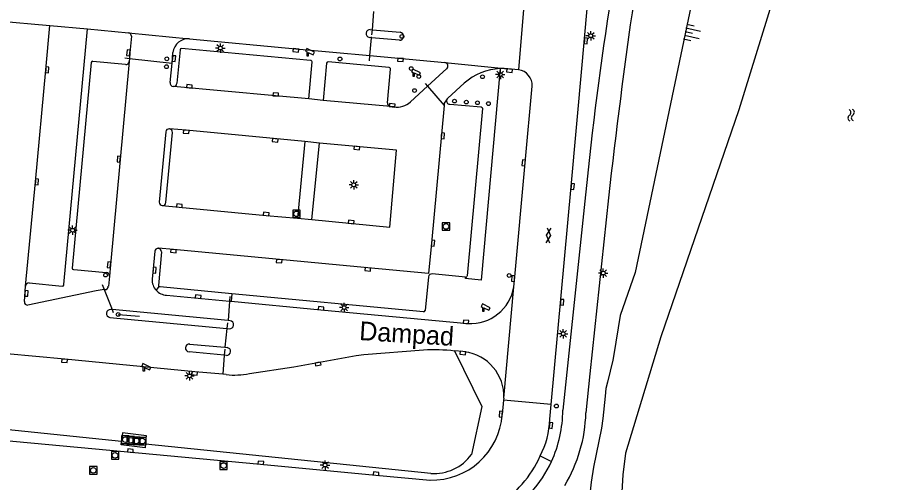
# Model space of a CAD drawing. Extents: x 132994 to 136000, y 393499 to 395512.
# Drawn here: x 133368.9 to 133485.2, y 394307.9 to 394370 of the extents above; entities that cross this region are included whole.
import ezdxf

# ---------------------------------------------------------------- set-up
doc = ezdxf.new("R2010")
doc.units = 0
for name, color, linetype in [('gg-anno-openbare ruimte label', 7, 'Continuous'), ('gg-knt-verharding', 7, 'Continuous'), ('gg-knt-verharding nz', 7, 'Continuous'), ('gg-kntw-bovenkant insteek waterloop', 7, 'Continuous'), ('gg-kntw-waterlijn', 7, 'Continuous'), ('gg-kwrk-betonelement', 7, 'Continuous'), ('gt-grn-groengrens', 7, 'Continuous'), ('gt-grn-weggrens', 7, 'Continuous'), ('gt-grn-weggrens revisie', 7, 'Continuous'), ('gt-knt-slagboom', 7, 'Continuous'), ('gt-knt-waarschuwingshek', 7, 'Continuous'), ('gt-symb-afsluitpaal', 7, 'Continuous'), ('gt-symb-camera', 7, 'Continuous'), ('gt-symb-gesloten verharding', 7, 'Continuous'), ('gt-symb-kolk', 7, 'Continuous'), ('gt-symb-lichtmast', 7, 'Continuous'), ('gt-symb-rioolschacht', 7, 'Continuous'), ('gt-symb-talud symbool', 7, 'Continuous'), ('gt-symb-verkeersbordpaal', 7, 'Continuous'), ('gt-symb-verkeersregelinstallatiepaal', 7, 'Continuous'), ('gt-symb-watersymbool', 7, 'Continuous')]:
    doc.layers.add(name, color=color, linetype=linetype)

# ---------------------------------------------------------------- blocks, each defined once
blk = doc.blocks.new('gt0-WA')
at = {"layer": 'gt-symb-watersymbool'}
for centre, start, end in [((-0.32, 0.02), 28.0725, 151.9275), ((0.43, 0.42), 208.0725, 331.9275), ((-0.32, -0.43), 28.0725, 151.9275), ((0.43, -0.03), 208.0725, 331.9275)]:
    blk.add_arc(centre, 0.425, start, end, dxfattribs=at)
blk = doc.blocks.new('gt0-GESVH1')
at = {"layer": 'gt-symb-gesloten verharding'}
for p, q in [((-0.99, -0.26), (0.01, 0.24)), ((0.01, -0.26), (-0.99, 0.24)), ((0.01, 0.24), (1.01, -0.26)), ((1.01, 0.24), (0.01, -0.26))]:
    blk.add_line(p, q, dxfattribs=at)
blk = doc.blocks.new('gt0-KOLK')
at = {"layer": 'gt-symb-kolk'}
blk.add_lwpolyline([(0, 0), (0.37, 0), (0.37, 0.4), (-0.38, 0.4), (-0.38, 0), (0, 0)], dxfattribs=at)
blk = doc.blocks.new('gt0-LMAST')
at = {"layer": 'gt-symb-lichtmast'}
for p, q in [((-0.18, 0.17), (-0.45, 0.44)), ((0, 0.25), (0, 0.62)), ((0.17, 0.17), (0.44, 0.44)), ((-0.25, 0), (-0.63, 0)), ((-0.18, -0.18), (-0.45, -0.45)), ((0, -0.25), (0, -0.63)), ((0.44, -0.45), (0.17, -0.18)), ((0.25, 0), (0.62, 0))]:
    blk.add_line(p, q, dxfattribs=at)
blk.add_circle((0, 0), 0.25, dxfattribs=at)
blk = doc.blocks.new('gt0-TALUD_1')
at = {"layer": 'gt-symb-talud symbool'}
for p, q in [((-1, -1), (-1, 0)), ((-0.5, -2), (-0.5, 0)), ((0, -1), (0, 0)), ((0.5, -2), (0.5, 0)), ((1, -1), (1, 0))]:
    blk.add_line(p, q, dxfattribs=at)
blk = doc.blocks.new('gt0-APAAL')
at = {"layer": 'gt-symb-afsluitpaal'}
blk.add_circle((0, 0), 0.25, dxfattribs=at)
blk = doc.blocks.new('gt0-VIPAAL')
at = {"layer": 'gt-symb-verkeersregelinstallatiepaal'}
blk.add_circle((0, 0), 0.25, dxfattribs=at)
blk = doc.blocks.new('gt0-VPAAL')
at = {"layer": 'gt-symb-verkeersbordpaal'}
blk.add_circle((0, 0), 0.25, dxfattribs=at)
blk = doc.blocks.new('gt0-CAMERA')
at = {"layer": 'gt-symb-camera'}
for points in [[(0.07, 0.48), (0.75, 0.16), (0.92, 0.51), (-0.12, 1), (-0.28, 0.65), (-0.07, 0.55)], [(0.07, 0.48), (0.07, 0), (-0.07, 0), (-0.07, 0.55)]]:
    blk.add_lwpolyline(points, dxfattribs=at)
blk = doc.blocks.new('gt0-RS')
at = {"layer": 'gt-symb-rioolschacht'}
blk.add_lwpolyline([(-0.5, -0.5), (0.5, -0.5), (0.5, 0.5), (-0.5, 0.5)], close=True, dxfattribs=at)
blk.add_circle((0, 0), 0.375, dxfattribs=at)

msp = doc.modelspace()

# ---------------------------------------------------------------- linework, layer by layer
at = {"layer": 'gg-knt-verharding'}
for p, q in [((133436.96, 394377.14), (133435.79, 394363.02)), ((133444.46, 394365.68), (133445.14, 394373.14)), ((133375.06, 394334.36), (133378.2, 394368.46)), ((133378.2, 394368.46), (133383.68, 394367.95)), ((133415.97, 394368.39), (133416.26, 394368.36)), ((133416.26, 394368.36), (133419.96, 394368.02)), ((133416.15, 394367.3), (133415.87, 394367.33)), ((133419.87, 394366.97), (133416.15, 394367.3)), ((133389.51, 394363.92), (133389.63, 394365.33)), ((133390.58, 394365.68), (133390.16, 394361.21)), ((133408.01, 394364.27), (133390.78, 394365.86)), ((133444.27, 394363.69), (133444.46, 394365.68)), ((133378.72, 394363.98), (133376.19, 394336.57)), ((133383.31, 394363.72), (133378.93, 394364.14)), ((133383.82, 394364.54), (133383.79, 394364.11)), ((133407.76, 394359.14), (133408.2, 394364.06)), ((133418.51, 394363.3), (133410.35, 394364.06)), ((133415.94, 394364.91), (133425.94, 394363.97)), ((133389.26, 394361.31), (133389.51, 394363.92)), ((133410.15, 394363.89), (133409.71, 394358.94)), ((133418.27, 394358.61), (133418.69, 394363.11)), ((133426.2, 394363.17), (133423.62, 394360.81)), ((133435.79, 394363.02), (133434.36, 394363.15)), ((133389.68, 394360.79), (133389.66, 394360.79)), ((133423.62, 394360.81), (133421.34, 394358.73)), ((133428.53, 394361.23), (133426.32, 394359.21)), ((133409.71, 394358.94), (133407.76, 394359.14)), ((133419.13, 394358.06), (133418.68, 394358.11)), ((133388.66, 394354.75), (133387.78, 394345.37)), ((133389.17, 394355.13), (133389.14, 394355.13)), ((133388.69, 394345.31), (133389.56, 394354.65)), ((133407.24, 394353.43), (133406.28, 394343.21)), ((133409.18, 394353.24), (133407.24, 394353.43)), ((133408.19, 394343.03), (133409.18, 394353.24)), ((133444.73, 394346.33), (133441.69, 394317.61)), ((133447.8, 394345.94), (133445.32, 394322.46)), ((133406.28, 394343.21), (133408.19, 394343.03)), ((133387.2, 394338.82), (133386.86, 394335.07)), ((133387.69, 394339.2), (133387.67, 394339.2)), ((133376.37, 394336.37), (133380.72, 394335.99)), ((133381.14, 394335.5), (133381, 394334.14)), ((133423.76, 394335.38), (133423.3, 394330.91)), ((133428.7, 394335.33), (133424.25, 394335.78)), ((133435.16, 394334.08), (133435.23, 394334.91)), ((133369.79, 394332.09), (133369.94, 394334.16)), ((133370.43, 394334.58), (133374.85, 394334.17)), ((133387.76, 394334.11), (133387.38, 394333.61)), ((133433.82, 394319.2), (133435.16, 394334.08)), ((133380.52, 394333.71), (133380.42, 394333.7)), ((133388.77, 394332.95), (133397.2, 394332.16)), ((133397.48, 394333.14), (133397.39, 394332.14)), ((133423.09, 394330.74), (133397.48, 394333.14)), ((133397.2, 394332.16), (133397.39, 394332.14)), ((133381.5, 394331.02), (133381.33, 394331.03)), ((133396.99, 394329.55), (133381.5, 394331.02)), ((133381.22, 394329.98), (133396.83, 394328.5)), ((133397.26, 394329.52), (133396.99, 394329.55)), ((133396.83, 394328.5), (133397.14, 394328.47)), ((133391.86, 394326.43), (133396.55, 394325.99)), ((133396.55, 394325.99), (133396.86, 394325.96)), ((133396.48, 394324.95), (133391.78, 394325.37)), ((133396.77, 394324.92), (133396.48, 394324.95)), ((133396.75, 394322.35), (133396.29, 394322.39)), ((133445.32, 394322.46), (133444.77, 394317.23)), ((133433.79, 394318.95), (133433.61, 394317.03)), ((133433.82, 394319.2), (133433.79, 394318.95)), ((133439.98, 394316.39), (133440.16, 394318.36)), ((133438.68, 394311.5), (133440.18, 394310.76))]:
    msp.add_line(p, q, dxfattribs=at)
for points in [[(133384.1, 394367.48), (133383.88, 394365.26), (133383.82, 394364.54)], [(133391.85, 394367.14), (133406.04, 394365.81), (133415.94, 394364.91)], [(133433.33, 394363.18), (133430.81, 394334.94), (133428.69, 394335.18), (133428.7, 394335.33)], [(133434.36, 394363.15), (133433.84, 394363.18), (133433.33, 394363.18)], [(133440.16, 394318.36), (133442.81, 394347.45), (133444.27, 394363.69)], [(133435.23, 394334.91), (133436.66, 394350.6), (133437.61, 394360.82)], [(133426.32, 394359.21), (133426.24, 394359.12), (133426.18, 394359.02)], [(133426.59, 394358.42), (133430.77, 394358.08), (133430.91, 394357.99), (133430.95, 394357.86), (133428.92, 394335.51)], [(133388.09, 394338.73), (133387.71, 394334.25), (133387.72, 394334.17), (133387.76, 394334.11)], [(133397.48, 394333.14), (133387.9, 394334.04), (133387.82, 394334.06), (133387.76, 394334.11)], [(133380.42, 394333.7), (133379.37, 394333.53), (133370.24, 394331.62)], [(133397.39, 394332.14), (133409.39, 394331), (133429, 394329.17)], [(133396.29, 394322.39), (133392.53, 394322.73), (133375.17, 394324.39), (133355.77, 394326.18), (133344.38, 394327.26)], [(133399.83, 394322.48), (133405.79, 394323.39), (133414.11, 394324.89), (133415.11, 394325.03), (133423.1, 394325.64)], [(133428.58, 394325.39), (133428.36, 394325.42), (133427.25, 394325.5)], [(133345.53, 394315.58), (133346.15, 394315.52), (133401.34, 394310.39), (133416.74, 394308.94), (133423.96, 394308.28)]]:
    msp.add_lwpolyline(points, dxfattribs=at)
for centre, radius, start, end in [((133887.17, 394302.37), 444.63, 170.8852, 174.3261), ((134216.41, 394260.49), 773.35, 171.68885, 173.65583), ((133383.63, 394367.49), 0.464, 358.886, 84.2904), ((133415.94, 394367.86), 0.531, 86.6482, 262.3279), ((133419.91, 394367.49), 0.528, 265.6185, 83.8354), ((133391.68, 394365.08), 2.07, 85.3569, 173.0191), ((133390.77, 394365.66), 0.196, 86.6901, 174.6497), ((133378.91, 394363.96), 0.189, 84.148, 173.6426), ((133383.35, 394364.17), 0.447, 265.2782, 353.0532), ((133408.01, 394364.08), 0.19, 356.3151, 90.1781), ((133410.35, 394363.86), 0.203, 90.0872, 172.325), ((133418.52, 394363.13), 0.17, 350.6512, 93.8672), ((133425.89, 394363.51), 0.463, 311.3515, 83.5909), ((133433.62, 394355.55), 7.63, 92.1811, 131.8655), ((133435.53, 394360.95), 2.08, 356.1971, 82.9518), ((133389.71, 394361.24), 0.454, 171.7705, 263.9641), ((133389.71, 394361.24), 0.455, 265.9633, 355.4332), ((133418.72, 394358.56), 0.452, 174.0696, 264.2828), ((133419.51, 394360.79), 2.76, 262.1436, 311.5645), ((133426.6, 394358.87), 0.442, 160.1758, 269.1037), ((133389.11, 394354.68), 0.452, 86.6587, 171.3373), ((133389.11, 394354.68), 0.451, 355.8529, 81.874), ((133388.24, 394345.36), 0.458, 178.7872, 266.6214), ((133388.24, 394345.36), 0.462, 266.9338, 353.1657), ((133387.64, 394338.75), 0.447, 86.544, 172.2469), ((133387.64, 394338.75), 0.448, 356.647, 83.4649), ((133376.38, 394336.56), 0.197, 176.9374, 265.7082), ((133380.69, 394335.54), 0.453, 354.8163, 85.206), ((133388.88, 394334.97), 2.03, 177.1412, 222.0918), ((133424.2, 394335.34), 0.443, 83.2224, 174.3236), ((133428.72, 394335.52), 0.195, 264.7994, 355.5521), ((133370.41, 394334.1), 0.476, 87.6512, 173.1859), ((133374.87, 394334.36), 0.196, 263.7869, 357.7194), ((133380.58, 394334.12), 0.415, 260.5958, 1.6921), ((133429.37, 394335.02), 5.86, 266.3562, 350.7884), ((133388.88, 394334.97), 2.03, 222.1384, 266.9826), ((133370.21, 394332.04), 0.423, 173.722, 274.5381), ((133381.28, 394330.5), 0.533, 84.6533, 262.7376), ((133423.1, 394330.95), 0.208, 268.172, 347.8043), ((133397.19, 394329), 0.532, 264.6123, 82.7668), ((133391.82, 394325.9), 0.532, 85.6217, 265.5396), ((133396.81, 394325.44), 0.521, 264.7708, 84.6511), ((133424.32, 394299.83), 25.83, 83.4988, 92.7205), ((133427.86, 394319.47), 5.96, 357.4207, 83.0179), ((133397.82, 394333.25), 10.96, 264.3968, 280.5824), ((133425.27, 394317.63), 16.42, 335.2715, 359.9331), ((133424.23, 394317.68), 9.4, 268.315, 356.0366), ((133427.63, 394317.05), 12.37, 333.3314, 356.9428), ((133425.17, 394317.73), 19.61, 328.7903, 358.5386), ((133424.35, 394318.05), 15.76, 302.736, 335.4353), ((133425.27, 394317.62), 16.42, 300.7811, 335.2786)]:
    msp.add_arc(centre, radius, start, end, dxfattribs=at)
at = {"layer": 'gg-knt-verharding nz'}
for p, q in [((133373.17, 394368.94), (133378.2, 394368.46)), ((133418.68, 394358.11), (133409.71, 394358.94))]:
    msp.add_line(p, q, dxfattribs=at)
for points in [[(133369.94, 394334.16), (133371.25, 394348.08), (133372.63, 394363.01), (133373.17, 394368.94)], [(133383.79, 394364.11), (133381.29, 394336.99), (133381.14, 394335.5)], [(133407.76, 394359.14), (133403.34, 394359.52), (133389.68, 394360.79)], [(133425.83, 394358.25), (133424.16, 394339.9), (133423.76, 394335.85), (133415.65, 394336.59), (133389.7, 394339.03), (133387.69, 394339.2)], [(133426.18, 394359.02), (133425.86, 394358.56), (133425.83, 394358.25)], [(133407.24, 394353.43), (133391.41, 394354.94), (133389.17, 394355.13)], [(133408.19, 394343.03), (133418.58, 394342.02), (133419.5, 394352.31), (133409.18, 394353.24)], [(133388.21, 394344.9), (133390.47, 394344.7), (133402.07, 394343.58), (133406.28, 394343.21)]]:
    msp.add_lwpolyline(points, dxfattribs=at)
at = {"layer": 'gg-kntw-bovenkant insteek waterloop'}
for points in [[(133464.89, 394390.75), (133462.74, 394390.38), (133451.34, 394335.96), (133449.36, 394330.22), (133448.51, 394325.05), (133448.36, 394324.28), (133447.64, 394321.36)], [(133447.64, 394321.36), (133447.46, 394320.48), (133447.33, 394319.49), (133447.06, 394316.5), (133446.88, 394315.21), (133445.8, 394309.99), (133445.48, 394308.02), (133445.26, 394305.98), (133445.17, 394303.98), (133445.22, 394301.4), (133445.29, 394300.4), (133445.42, 394299.41), (133445.63, 394298.36), (133445.92, 394297.41)]]:
    msp.add_lwpolyline(points, dxfattribs=at)
at = {"layer": 'gg-kntw-waterlijn'}
msp.add_lwpolyline([(133473.9, 394382.43), (133472.78, 394382.19), (133465.21, 394357.68), (133454.77, 394327.4), (133450.06, 394311.86), (133449.7, 394308.96), (133449.39, 394303.74), (133449.4, 394301.3), (133450.3, 394297.12), (133451.78, 394292.53), (133453.42, 394288.86), (133455.09, 394286.47), (133458.94, 394280.67), (133461.73, 394277.65), (133466.24, 394274.18), (133471.21, 394271.91), (133479.11, 394270.05), (133482.37, 394269.42), (133492.7, 394266.97)], dxfattribs=at)
at = {"layer": 'gg-kwrk-betonelement'}
for points in [[(133385.98, 394313.1), (133386.11, 394314.16), (133382.91, 394314.56), (133382.77, 394313.43)], [(133385.98, 394313.1), (133385.91, 394312.57), (133382.71, 394312.97), (133382.77, 394313.43)]]:
    msp.add_lwpolyline(points, dxfattribs=at)
at = {"layer": 'gt-grn-groengrens'}
msp.add_line((133385.98, 394313.1), (133424.06, 394309.18), dxfattribs=at)
for points in [[(133382.77, 394313.43), (133348.29, 394316.99), (133343.05, 394317.92), (133339.16, 394320.14), (133334.74, 394326.32), (133332.48, 394331.35)], [(133427.25, 394325.5), (133430.86, 394318.1), (133429.49, 394311.7)]]:
    msp.add_lwpolyline(points, dxfattribs=at)
msp.add_arc((133424.53, 394315.28), 6.12, 265.6178, 324.2426, dxfattribs=at)
at = {"layer": 'gt-grn-weggrens'}
for p, q in [((133365.47, 394369.61), (133373.17, 394368.94)), ((133383.68, 394367.95), (133391.85, 394367.14)), ((133425.94, 394363.97), (133434.36, 394363.15))]:
    msp.add_line(p, q, dxfattribs=at)
at = {"layer": 'gt-grn-weggrens revisie'}
msp.add_line((133440.16, 394318.36), (133433.79, 394318.95), dxfattribs=at)
at = {"layer": 'gt-knt-slagboom'}
for p, q in [((133416.26, 394368.36), (133416.45, 394370.78)), ((133416.21, 394367.68), (133416.26, 394368.36)), ((133415.94, 394364.91), (133416.15, 394367.3)), ((133416.15, 394367.3), (133416.15, 394367.4)), ((133383.21, 394364.6), (133383.82, 394364.54)), ((133383.82, 394364.54), (133389.51, 394363.92)), ((133415.88, 394364.22), (133415.94, 394364.91)), ((133423.3, 394361.18), (133423.62, 394360.81)), ((133423.62, 394360.81), (133425.83, 394358.25)), ((133380.16, 394334.35), (133380.42, 394333.7)), ((133380.42, 394333.7), (133381.5, 394331.02)), ((133397.24, 394332.77), (133397.2, 394332.16)), ((133397.2, 394332.16), (133396.99, 394329.55)), ((133381.5, 394331.02), (133381.65, 394330.65)), ((133396.91, 394329.26), (133396.83, 394328.5)), ((133396.83, 394328.5), (133396.55, 394325.99)), ((133396.54, 394325.75), (133396.48, 394324.95)), ((133396.48, 394324.95), (133396.29, 394322.39))]:
    msp.add_line(p, q, dxfattribs=at)
at = {"layer": 'gt-knt-waarschuwingshek'}
msp.add_line((133382.3, 394330.37), (133385.14, 394330.16), dxfattribs=at)

# ---------------------------------------------------------------- block references
at = {"layer": 'gt-symb-afsluitpaal'}
for p in [(133388.8, 394364.48), (133388.76, 394363.43), (133421.45, 394363.18), (133422.46, 394362.12), (133427.23, 394358.84), (133428.81, 394358.71), (133430.29, 394358.62), (133431.76, 394358.5)]:
    msp.add_blockref('gt0-APAAL', p, dxfattribs=at)
at = {"layer": 'gt-symb-camera'}
for p in [(133407.61, 394364.84), (133421.77, 394362.12), (133431.07, 394330.77), (133385.74, 394322.81)]:
    msp.add_blockref('gt0-CAMERA', p, dxfattribs=at)
at = {"layer": 'gt-symb-gesloten verharding', "rotation": 84.77963836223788}
msp.add_blockref('gt0-GESVH1', (133439.77, 394340.91), dxfattribs=at)
at = {"layer": 'gt-symb-kolk'}
for p, rotation in [((133444.57, 394366.9), -95.22036163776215), ((133383.88, 394365.26), 84.36648958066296), ((133406.04, 394365.81), 174.66601980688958), ((133389.57, 394364.52), -95.49618666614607), ((133420.03, 394364.54), 174.7800014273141), ((133372.63, 394363.01), -95.28502197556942), ((133434.59, 394363.11), 172.83093924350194), ((133391.81, 394360.6), -5.342015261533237), ((133403.34, 394359.52), -4.944575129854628), ((133418.9, 394358.09), -6.185136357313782), ((133391.41, 394354.94), 175.2417192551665), ((133403.29, 394353.81), 174.54474898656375), ((133425.47, 394354.22), -95.23680635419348), ((133414.21, 394352.78), 174.7800014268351), ((133382.59, 394351.07), 84.72301344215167), ((133436.66, 394350.6), 84.69890781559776), ((133371.25, 394348.08), -95.37415342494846), ((133442.81, 394347.45), -95.16330681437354), ((133390.47, 394344.7), -5.496186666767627), ((133402.07, 394343.58), -5.050490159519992), ((133413.41, 394342.52), -5.536349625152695), ((133424.16, 394339.9), -95.57729135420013), ((133389.7, 394339.03), 175.10366427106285), ((133381.29, 394336.99), 84.7310490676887), ((133403.82, 394337.69), 174.60174517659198), ((133386.97, 394336.3), -95.2689509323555), ((133415.65, 394336.59), 174.66601980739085), ((133435.26, 394335.14), 84.80410991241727), ((133369.86, 394333.19), -93.83608379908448), ((133392.99, 394332.56), -5.447217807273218), ((133409.39, 394331), -5.3259449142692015), ((133441.4, 394332.01), -95.22036163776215), ((133428.75, 394329.19), -5.285021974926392), ((133375.17, 394324.39), 174.7149780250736), ((133428.36, 394325.42), 173.1162044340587), ((133408.98, 394323.96), -169.77744077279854), ((133392.53, 394322.73), 174.5527821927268), ((133433.61, 394317.05), 84.56081561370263), ((133439.91, 394315.6), -97.51038571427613), ((133383.93, 394312.01), -5.317909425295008), ((133401.34, 394310.39), -5.382187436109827), ((133416.74, 394308.94), -5.228769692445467)]:
    msp.add_blockref('gt0-KOLK', p, dxfattribs=dict(at, rotation=rotation))
at = {"layer": 'gt-symb-lichtmast'}
for p in [(133445.42, 394367.56), (133395.96, 394365.91), (133433.35, 394362.38), (133413.77, 394347.67), (133376.23, 394341.61), (133447.1, 394335.89), (133412.48, 394331.29), (133441.75, 394327.81), (133391.85, 394322.18), (133409.94, 394310.28)]:
    msp.add_blockref('gt0-LMAST', p, dxfattribs=at)
at = {"layer": 'gt-symb-rioolschacht'}
for p in [(133406.13, 394343.8), (133426.09, 394342.12), (133383.27, 394313.68), (133383.99, 394313.59), (133384.75, 394313.51), (133385.55, 394313.48), (133381.9, 394311.57), (133396.39, 394310.21), (133378.99, 394309.57)]:
    msp.add_blockref('gt0-RS', p, dxfattribs=at)
at = {"layer": 'gt-symb-talud symbool', "xscale": 1.0002329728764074, "yscale": 1.0002329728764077, "rotation": 78.17329607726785}
msp.add_blockref('gt0-TALUD_1', (133458.03, 394368.06), dxfattribs=at)
at = {"layer": 'gt-symb-verkeersbordpaal'}
for p in [(133411.93, 394364.46), (133421.9, 394360.24), (133380.63, 394335.63), (133434.52, 394335.57), (133382.3, 394330.37), (133440.83, 394318.16)]:
    msp.add_blockref('gt0-VPAAL', p, dxfattribs=at)
at = {"layer": 'gt-symb-verkeersregelinstallatiepaal'}
for p in [(133420.21, 394367.47), (133430.97, 394362.09)]:
    msp.add_blockref('gt0-VIPAAL', p, dxfattribs=at)
at = {"layer": 'gt-symb-watersymbool', "rotation": 93.66925409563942}
msp.add_blockref('gt0-WA', (133480.2, 394356.91), dxfattribs=at)

# ---------------------------------------------------------------- texts
at = {"layer": 'gg-anno-openbare ruimte label'}
msp.add_text('Dampad', height=2.5, rotation=356.4, dxfattribs=at).set_placement((133414.46, 394326.97))

doc.saveas('drawing.dxf')
